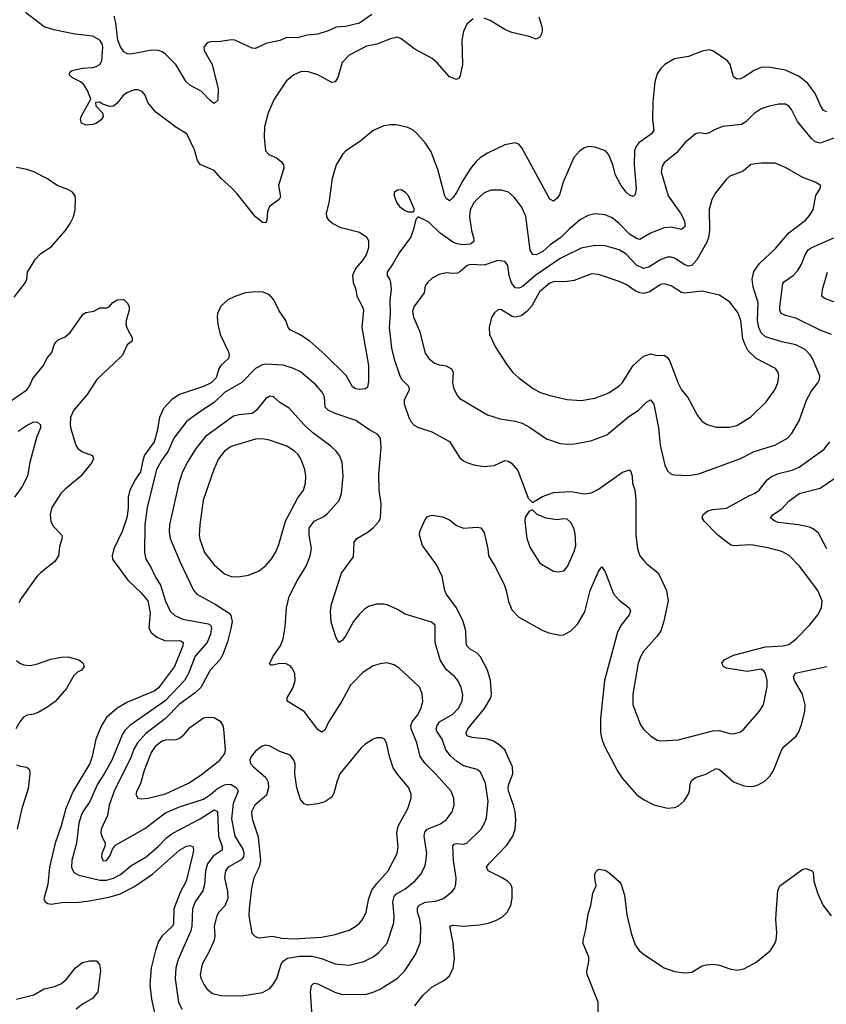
# Model space of a CAD drawing. Header units: inches. Extents: x 1682530 to 1839546, y 640742 to 791647.
# Tile 732 of 923: x 1822788 to 1827446, y 701078 to 706769. Entities that reach past the tile are written whole.
import ezdxf

# ---------------------------------------------------------------- set-up
doc = ezdxf.new("R2010")
doc.units = ezdxf.units.IN
doc.header["$MEASUREMENT"] = 0
doc.layers.add('B8720', color=7, linetype='Continuous')

msp = doc.modelspace()

# ---------------------------------------------------------------- linework, layer by layer
at = {"layer": 'B8720', "color": 5}
for points, elevation in [([(1825407.1, 706772.9), (1825370, 706742), (1825350, 706701.2), (1825341.6, 706650), (1825345.3, 706510), (1825330, 706439), (1825324, 706430), (1825310, 706423), (1825270, 706439.1), (1825199.1, 706519.1), (1825170, 706544.4), (1825070, 706599.2), (1824990, 706658.3), (1824970, 706666.9), (1824930, 706658.7), (1824850, 706628), (1824790, 706615.9), (1824690, 706563.9), (1824650, 706522), (1824625.3, 706434.7), (1824610, 706409.7), (1824590, 706405.3), (1824510, 706450.8), (1824450, 706469.8), (1824410, 706466.9), (1824370.2, 706449.8), (1824327.4, 706412.6), (1824257.4, 706310), (1824222, 706230), (1824201.7, 706150), (1824199.6, 706090), (1824207.9, 706010), (1824226.7, 705990), (1824270, 705970.2), (1824297.3, 705950), (1824310.9, 705930), (1824312.6, 705910), (1824282, 705810), (1824294.9, 705745.1), (1824286, 705730), (1824230.5, 705689.5), (1824219.3, 705660.7), (1824215.5, 705610), (1824210, 705595.3), (1824190, 705596.2), (1824150, 705628.5), (1824043, 705763), (1824010, 705799.3), (1823951, 705850), (1823910, 705896.9), (1823830, 705931.6), (1823814.7, 705954.7), (1823796.4, 706016.4), (1823753.6, 706110), (1823690, 706148.4), (1823574.9, 706234.9), (1823527.8, 706290), (1823512.5, 706332.5), (1823494.5, 706354.5), (1823470, 706362.6), (1823450, 706362.8), (1823410, 706348), (1823384.7, 706330), (1823350, 706285.4), (1823330, 706269.7), (1823307.9, 706267.9), (1823262.9, 706282.9), (1823250, 706291.5), (1823226, 706290), (1823228, 706270), (1823265.7, 706230), (1823268.9, 706210), (1823258.3, 706190), (1823232.2, 706170), (1823210, 706162.2), (1823170, 706159.8), (1823144.7, 706170), (1823138.7, 706190), (1823142.8, 706210), (1823198.7, 706310), (1823180, 706360), (1823156.1, 706396.1), (1823139.3, 706410), (1823091.9, 706431.9), (1823073.3, 706450), (1823080.5, 706470), (1823090, 706474.2), (1823150, 706488.6), (1823210, 706492.8), (1823230, 706497.4), (1823250.7, 706509.3), (1823262.4, 706530), (1823268, 706610), (1823264.2, 706630), (1823250, 706650.8), (1823210, 706672.8), (1823105.9, 706685.9), (1822984, 706710), (1822930, 706726.6), (1822820.5, 706810)], 580), ([(1824821.8, 706798.2), (1824750, 706748), (1824670, 706729.8), (1824614.9, 706725.1), (1824570, 706703.5), (1824510, 706685.7), (1824450, 706678.9), (1824390, 706663.7), (1824330, 706665), (1824290, 706649.1), (1824209.4, 706630.6), (1824150, 706601.3), (1824130, 706604), (1824030, 706650.7), (1824010, 706652.2), (1823950, 706641.8), (1823890, 706640.4), (1823870, 706634.3), (1823852, 706610), (1823852.9, 706590), (1823899.6, 706510), (1823933.1, 706370), (1823932.7, 706310), (1823930, 706302), (1823910, 706285.2), (1823890, 706299), (1823836.4, 706356.4), (1823769.5, 706390), (1823749.6, 706410), (1823688.6, 706510), (1823630, 706569.7), (1823610, 706582.6), (1823590, 706591), (1823550, 706593.1), (1823429.7, 706569.7), (1823410, 706571.8), (1823390, 706583.7), (1823370, 706612.7), (1823355.1, 706650), (1823343, 706750), (1823333.6, 706790)], 560), ([(1825785.7, 706785.7), (1825804.2, 706730), (1825805.3, 706710), (1825802.4, 706690), (1825792.2, 706667.8), (1825770, 706657), (1825731.1, 706671.1), (1825630, 706694), (1825590, 706711.8), (1825504.6, 706764.6), (1825470, 706778.3)], 580), ([(1827450, 706236.5), (1827430, 706244.7), (1827412.4, 706272.4), (1827382.3, 706342.3), (1827340.4, 706400.4), (1827290, 706441.1), (1827210, 706477.4), (1827110, 706494.5), (1827070, 706492.4), (1827030, 706474.5), (1826970, 706436.4), (1826950, 706426.9), (1826930, 706424.2), (1826910, 706439.3), (1826891.1, 706510), (1826875.1, 706530), (1826790, 706589.3), (1826770, 706594.5), (1826730, 706587), (1826650, 706555.8), (1826570, 706542), (1826513, 706510), (1826490, 706487), (1826470, 706455.1), (1826456.1, 706410), (1826445.3, 706294.7), (1826442, 706190), (1826450.2, 706130), (1826437.6, 706110), (1826363.2, 706056.8), (1826346.2, 706033.8), (1826338.2, 706010), (1826336.8, 705930), (1826348.1, 705791.9), (1826342.4, 705757.6), (1826330, 705746), (1826310, 705754), (1826290, 705772), (1826260.6, 705810), (1826229.4, 705869.4), (1826214, 705930), (1826190, 705987.6), (1826170.9, 706010), (1826110, 706031.6), (1826070, 706035), (1826050, 706028.5), (1826022, 706010), (1825987.7, 705972.3), (1825926.4, 705830), (1825904.4, 705755.6), (1825890, 705735.1), (1825870, 705719.7), (1825850, 705731.3), (1825688.4, 706028.4), (1825670, 706049.4), (1825650, 706056.2), (1825590, 706045.1), (1825490, 705998.2), (1825446.3, 705970), (1825424, 705950), (1825391.3, 705908.7), (1825344.7, 705835.3), (1825310, 705769.7), (1825290, 705739.1), (1825270, 705722), (1825250, 705735.1), (1825243.2, 705750), (1825203.3, 705903.3), (1825164.2, 706004.2), (1825130, 706056.3), (1825083.6, 706110), (1825059.6, 706130), (1825030, 706146.2), (1824961.4, 706161.4), (1824930, 706161.8), (1824890, 706155), (1824830, 706128.6), (1824750, 706062.7), (1824670.4, 706010), (1824652.4, 705990), (1824615.8, 705930), (1824591.6, 705850), (1824572.3, 705710), (1824556.9, 705650), (1824560.2, 705630), (1824570, 705614), (1824595.8, 705590), (1824636.3, 705570), (1824750, 705541.6), (1824792.2, 705512.2), (1824803.1, 705490), (1824801.8, 705450), (1824788.2, 705410), (1824765.2, 705374.8), (1824726.5, 705330), (1824709.1, 705290), (1824713.4, 705250), (1824728.3, 705210), (1824735.5, 705170), (1824768.1, 705110), (1824774, 705090), (1824764.3, 704990), (1824801.8, 704770), (1824802, 704678), (1824795.5, 704644.5), (1824784.8, 704635.2), (1824750, 704630.9), (1824730, 704635.6), (1824710, 704646.9), (1824672.4, 704712.4), (1824550, 704833.8), (1824462.6, 704910), (1824407.8, 704947.8), (1824350, 704976.4), (1824338.7, 704990), (1824325.7, 705030), (1824287, 705087), (1824255.3, 705150), (1824230, 705179.1), (1824193.5, 705193.5), (1824150, 705196.8), (1824091.3, 705190), (1824030, 705169.5), (1823990.4, 705149.6), (1823950, 705113.2), (1823930.9, 705070.9), (1823928.3, 705051.7), (1823932.4, 705010), (1823946.5, 704950), (1823994.3, 704850), (1823997.4, 704830), (1823992.9, 704810), (1823949.3, 704770), (1823937.8, 704750), (1823921.5, 704698.5), (1823893.5, 704670), (1823850, 704648.7), (1823710, 704602.5), (1823666.3, 704573.7), (1823618.6, 704521.4), (1823594.5, 704470), (1823582, 704390), (1823565.1, 704330), (1823508.9, 704251.1), (1823498.3, 704221.7), (1823485.1, 704154.9), (1823454.1, 704110), (1823423, 704050), (1823414.6, 704010), (1823414.3, 703945.7), (1823407.1, 703890), (1823379, 703810), (1823331.3, 703710), (1823322.3, 703670), (1823324.2, 703650), (1823412.7, 703530), (1823490, 703455.9), (1823528.4, 703410), (1823541.6, 703341.6), (1823533.1, 703253.1), (1823546.8, 703226.8), (1823580.3, 703200.3), (1823630, 703179.3), (1823710, 703181.8), (1823718.6, 703178.6), (1823731.2, 703170), (1823730.1, 703150), (1823682.5, 703030), (1823590, 702906.6), (1823568, 702890), (1823410, 702823.6), (1823350.1, 702789.9), (1823290, 702735), (1823260.2, 702690), (1823228.1, 702610), (1823206.9, 702510), (1823193.4, 702470), (1823096.4, 702310), (1823053.5, 702210), (1823027.5, 702110), (1822992.5, 702010), (1822960.4, 701870), (1822949.5, 701770), (1822928, 701688), (1822934.9, 701670), (1822950, 701660.7), (1822970, 701656.8), (1823030, 701667.2), (1823128.5, 701668.5), (1823190, 701675.5), (1823302.7, 701697.3), (1823364.4, 701715.6), (1823450, 701758.6), (1823555.4, 701830), (1823710.9, 701970), (1823752, 701992), (1823770, 701995.6), (1823787.7, 701990), (1823791.1, 701971.1), (1823788.1, 701948.1), (1823749.5, 701790), (1823715, 701725), (1823677.7, 701630), (1823676.7, 701543.3), (1823670.5, 701529.5), (1823610, 701473.8), (1823590, 701440.4), (1823571.3, 701390), (1823547.4, 701290), (1823540.3, 701190), (1823548.7, 701108.7), (1823566.3, 701030)], 620), ([(1827490, 706084.5), (1827410, 706055), (1827382.5, 706062.5), (1827361.3, 706081.3), (1827280.7, 706180.7), (1827244.7, 706250), (1827230, 706269.7), (1827210, 706281), (1827170, 706280.4), (1827110, 706267.1), (1827070, 706252.6), (1827030, 706226.3), (1826982.3, 706177.7), (1826956.4, 706163.6), (1826849.3, 706150.7), (1826805.3, 706134.7), (1826770, 706114), (1826750, 706109.6), (1826710, 706115.1), (1826690, 706109.3), (1826630, 706057), (1826580.6, 705999.4), (1826510, 705941.6), (1826498, 705922), (1826492.9, 705890), (1826532.8, 705750), (1826605.1, 705650), (1826624.4, 705610), (1826630.1, 705590), (1826629, 705571), (1826610, 705556.4), (1826550, 705568.9), (1826510, 705566.2), (1826430, 705535.9), (1826370, 705497.7), (1826350, 705503.5), (1826309.8, 705530), (1826250, 705590.8), (1826210, 705623.5), (1826170, 705640.3), (1826110, 705647.4), (1826070, 705637.2), (1826026.4, 705613.6), (1825961.1, 705558.9), (1825913.8, 705510), (1825851.8, 705468.2), (1825810, 705429.9), (1825770, 705409), (1825750.9, 705410.9), (1825736.8, 705436.8), (1825710, 705633.2), (1825686.8, 705686.8), (1825643, 705743), (1825610, 705771.2), (1825570, 705784.4), (1825510, 705783.5), (1825470, 705767.2), (1825430, 705732.1), (1825410, 705709.8), (1825388.9, 705670), (1825384.7, 705630), (1825397.8, 705550), (1825409.4, 705510), (1825410.2, 705490), (1825400.9, 705479.1), (1825388.8, 705471.2), (1825347.9, 705467.9), (1825312.5, 705472.5), (1825290, 705482.5), (1825215.3, 705535.3), (1825150, 705598), (1825090, 705628.7), (1825079.6, 705620.4), (1825074, 705606), (1825060.3, 705550), (1825044.9, 705510), (1824978.7, 705421.3), (1824943, 705357), (1824910.6, 705310), (1824910.6, 705290), (1824925.4, 705265.4), (1824929.2, 705249.2), (1824933.4, 705210), (1824925, 705150), (1824928.1, 705068.1), (1824921, 704990), (1824935.4, 704870), (1824950, 704807.7), (1824982.8, 704710), (1824994, 704690), (1825034, 704650), (1825038, 704630), (1825009.1, 704570), (1825009.1, 704549.1), (1825034.9, 704470), (1825047, 704447), (1825065.5, 704425.5), (1825091.8, 704411.8), (1825167.3, 704387.3), (1825270, 704330.4), (1825330, 704236.3), (1825350, 704219.3), (1825370.3, 704210.3), (1825410, 704197), (1825470, 704187.2), (1825528.3, 704191.7), (1825590, 704221.7), (1825610, 704217.4), (1825630, 704204.6), (1825663.8, 704163.8), (1825724.4, 704004.4), (1825750, 703978), (1825807.2, 704012.8), (1825870, 704036.9), (1825970, 704041.7), (1826050, 704028.5), (1826090, 704033.4), (1826130, 704054.6), (1826270, 704154), (1826310, 704167.3), (1826316.9, 704156.9), (1826324.9, 704130), (1826327.6, 704090), (1826339.6, 704050), (1826346.8, 703993.2), (1826346, 703790), (1826354.9, 703710), (1826370, 703670.5), (1826390, 703644.4), (1826410, 703623.1), (1826470, 703576.4), (1826481, 703561), (1826522.8, 703470), (1826532.3, 703410), (1826507.1, 703292.9), (1826490, 703237), (1826470, 703206.3), (1826390, 703117.6), (1826372.6, 703087.4), (1826359.3, 703050), (1826328.2, 702870), (1826329.2, 702810), (1826373.4, 702693.4), (1826390, 702668), (1826430, 702630.4), (1826470, 702604.9), (1826490, 702600.5), (1826590, 702607), (1826790, 702658.3), (1826830, 702660.3), (1826890, 702643.2), (1826910, 702642.2), (1826950, 702653.4), (1826970.6, 702669.4), (1827058.4, 702770), (1827083.6, 702810), (1827105.5, 702914.5), (1827105.3, 702950), (1827095.6, 702990), (1827086.3, 703006.3), (1827070, 703015.3), (1826990, 703001.1), (1826870, 703020.7), (1826853.2, 703030), (1826843.7, 703050), (1826857, 703070), (1826910, 703095.4), (1827095.1, 703144.9), (1827198, 703150), (1827230, 703158.3), (1827271.6, 703190), (1827349.5, 703270), (1827398, 703330), (1827419.3, 703370), (1827422.7, 703410), (1827398, 703470), (1827290.7, 703610.7), (1827231.5, 703671.5), (1827190, 703695), (1827110, 703716.5), (1827010, 703733.8), (1826910, 703728.9), (1826893.8, 703733.8), (1826820.4, 703790), (1826740.5, 703870), (1826729.7, 703890), (1826735.8, 703910), (1826762, 703930), (1826790, 703937.5), (1826870, 703945.4), (1827002, 704018), (1827031.5, 704030), (1827059.1, 704050), (1827104.2, 704110), (1827130, 704129.2), (1827170, 704146), (1827250, 704165.4), (1827290, 704182.7), (1827433.6, 704286.4), (1827467.2, 704330)], 640), ([(1822755.5, 705164.5), (1822820.8, 705250), (1822828.9, 705270), (1822833.2, 705310), (1822877.2, 705382.8), (1822910, 705417.6), (1822970, 705455.8), (1823052.6, 705550), (1823079.7, 705590), (1823098.3, 705630), (1823108.3, 705670), (1823109.7, 705729.7), (1823107.6, 705750), (1823092.1, 705772.1), (1823066.6, 705786.6), (1823005.1, 705810), (1822948.9, 705848.9), (1822868.6, 705888.6), (1822830, 705902.9), (1822770, 705915.3)], 620), ([(1827476.9, 704950), (1827410, 704974.6), (1827270, 705042.9), (1827210, 705058.4), (1827185.8, 705070), (1827178.7, 705090), (1827178.1, 705110), (1827195.8, 705244.2), (1827203.9, 705256.1), (1827254.7, 705290), (1827281.3, 705318.7), (1827303.4, 705356.6), (1827323.2, 705410), (1827341.8, 705438.2), (1827358.9, 705450), (1827490, 705508.3)], 640), ([(1827510, 705131), (1827436.5, 705156.5), (1827419.7, 705170), (1827423.5, 705210), (1827453.5, 705310)], 620), ([(1822723.4, 704556.6), (1822829.7, 704630), (1822845.3, 704650), (1822864.2, 704695.8), (1822925.6, 704770), (1822945.3, 704810), (1822974.2, 704845.8), (1822987.1, 704890), (1822995.7, 704904.3), (1823010, 704918.3), (1823050, 704936), (1823079.1, 704960.9), (1823153.4, 705066.6), (1823170, 705076.1), (1823215, 705085), (1823250, 705103.8), (1823290, 705104.4), (1823304, 705110), (1823324.9, 705135.1), (1823350, 705150.4), (1823390, 705150.7), (1823410.7, 705130), (1823419.3, 705110), (1823419.5, 705090), (1823402, 705030), (1823400.7, 705010), (1823407, 704987), (1823438, 704930), (1823437.3, 704910), (1823408, 704890), (1823381.1, 704830), (1823370, 704818), (1823233.8, 704690), (1823178.2, 704601.8), (1823099.4, 704510), (1823082.1, 704470), (1823079.8, 704430), (1823083.5, 704403.5), (1823111.5, 704310), (1823124.2, 704290), (1823150, 704270.3), (1823207.7, 704250), (1823214, 704230), (1823204, 704210), (1823140.2, 704130), (1823050, 704056.4), (1823024.4, 704030), (1822972.9, 703950), (1822963.1, 703910), (1822967, 703870), (1822981.2, 703841.2), (1823030.2, 703790.2), (1823033.7, 703773.7), (1823018.5, 703721.5), (1823012.1, 703670), (1822990, 703636.5), (1822907.9, 703572.1), (1822886.5, 703550), (1822795.9, 703424.1), (1822782.3, 703397.7)], 580), ([(1824477.3, 701010), (1824467.3, 701150), (1824473.3, 701186.7), (1824482.8, 701197.2), (1824490, 701201.1), (1824510, 701195.8), (1824608.4, 701148.4), (1824650, 701135.4), (1824790, 701137.1), (1824830, 701147.6), (1824870, 701166.4), (1824970, 701230.2), (1825011.1, 701270), (1825074.6, 701365.4), (1825102.8, 701437.2), (1825105.3, 701530), (1825098.6, 701570), (1825085.4, 701610), (1825084.8, 701635.2), (1825093.6, 701650), (1825130, 701668.9), (1825190, 701674.8), (1825234.7, 701690), (1825286, 701730), (1825300.5, 701750), (1825307.2, 701772.8), (1825308.7, 701810), (1825292.5, 701910), (1825290, 701993.4), (1825296.8, 702003.2), (1825310, 702008.1), (1825350, 702003), (1825370, 702009.3), (1825452.1, 702090), (1825475, 702130), (1825483.2, 702156.8), (1825494, 702250), (1825477, 702357), (1825450, 702419.6), (1825430, 702435.4), (1825350, 702457.1), (1825310, 702483.7), (1825275.1, 702515.1), (1825249.1, 702550), (1825226.8, 702610), (1825196.8, 702656.8), (1825193, 702670), (1825198.5, 702690), (1825212.8, 702710), (1825290, 702756.1), (1825322.6, 702790), (1825342.8, 702830), (1825346.5, 702866.5), (1825337.6, 702910), (1825317.6, 702950), (1825301, 702970), (1825250, 703014), (1825215.4, 703070), (1825188.2, 703170), (1825186.9, 703270), (1825165.9, 703285.9), (1825013.9, 703333.9), (1824970, 703359.6), (1824910, 703386.3), (1824890, 703391.1), (1824849.1, 703390.9), (1824802.7, 703377.3), (1824778.2, 703361.8), (1824747.9, 703332.1), (1824714.7, 703290), (1824670, 703206), (1824650, 703180.7), (1824630, 703169.4), (1824616.1, 703196.1), (1824587.5, 703287.5), (1824583.1, 703350), (1824588.4, 703390), (1824647.1, 703570), (1824715.1, 703664.9), (1824719.6, 703750), (1824734.5, 703770), (1824795, 703805), (1824828.8, 703831.2), (1824864.7, 703870), (1824872.4, 703890), (1824875.1, 703970), (1824863.1, 704050), (1824861.8, 704141.8), (1824875.2, 704295.2), (1824871.1, 704351.1), (1824854.3, 704374.3), (1824810, 704397.4), (1824730, 704452.1), (1824610, 704492.4), (1824570, 704512), (1824552.9, 704530), (1824548.1, 704590), (1824535.5, 704615.5), (1824498.1, 704658.1), (1824410, 704734.2), (1824370, 704753.5), (1824310, 704772.4), (1824210, 704777.4), (1824190, 704774), (1824150, 704753.7), (1824070, 704672.1), (1823970, 704613.7), (1823910, 704555.6), (1823833.1, 704506.9), (1823752.1, 704447.9), (1823677.6, 704350), (1823645.6, 704274.4), (1823610, 704227.1), (1823578.6, 704170), (1823524.2, 703950), (1823511.4, 703850), (1823509.4, 703690), (1823516.5, 703650), (1823544.6, 703604.6), (1823570.2, 703550), (1823601.6, 703501.6), (1823630, 703408), (1823656.5, 703350), (1823684.6, 703324.6), (1823730, 703303.5), (1823876.5, 703276.5), (1823888.9, 703268.9), (1823894.8, 703254.8), (1823890, 703217), (1823870.7, 703170), (1823800.6, 703090), (1823763.6, 702990), (1823740.4, 702950), (1823627.4, 702832.6), (1823423.2, 702690), (1823396.8, 702663.2), (1823381.1, 702638.9), (1823319.3, 702490), (1823276.4, 702410), (1823237, 702350), (1823192.1, 702250), (1823151.7, 702190), (1823143, 702170), (1823130, 702126), (1823116.1, 702010), (1823089.4, 701910), (1823086.7, 701870), (1823101, 701841), (1823130, 701824.3), (1823250, 701796.4), (1823290, 701795.8), (1823330, 701806.5), (1823370, 701829), (1823430, 701878.1), (1823517.8, 701930), (1823588.2, 701990), (1823638.1, 702041.9), (1823672.6, 702067.4), (1823830, 702151.1), (1823910, 702202.7), (1823930, 702192), (1823935.5, 702050), (1823957, 701990), (1823956.6, 701970), (1823906, 701934), (1823873.1, 701890), (1823860.9, 701850), (1823854.7, 701770), (1823846, 701734), (1823801.5, 701670), (1823785.5, 701630), (1823782.1, 701530), (1823776.7, 701503.3), (1823703.1, 701336.9), (1823689.3, 701289.3), (1823686.2, 701226.2), (1823704.7, 701090), (1823724.4, 701050)], 640), ([(1822779.5, 704390), (1822830, 704424.9), (1822870, 704444), (1822890, 704442.8), (1822907.3, 704427.3), (1822908, 704410), (1822885.2, 704354.8), (1822846.7, 704210), (1822833, 704130), (1822802.6, 704070), (1822758.3, 704010)], 560), ([(1827449.8, 703710), (1827400.8, 703800.8), (1827370, 703826.2), (1827350, 703835.2), (1827285.2, 703850), (1827170, 703863.5), (1827149.4, 703870), (1827124.5, 703890), (1827139.6, 703910), (1827190, 703942.4), (1827230, 703985.5), (1827289.3, 704030.7), (1827410, 704062), (1827490, 704115.1)], 620), ([(1825070, 701069), (1825116.4, 701130), (1825150, 701162.8), (1825170, 701178.6), (1825241.4, 701218.6), (1825270, 701242), (1825292.1, 701287.9), (1825299.2, 701340.8), (1825291.5, 701431.5), (1825272.7, 701530), (1825290, 701536.5), (1825350, 701529.3), (1825442.6, 701537.4), (1825493.4, 701546.6), (1825537.3, 701562.7), (1825575.8, 701584.2), (1825604, 701610), (1825623.5, 701650), (1825632, 701690), (1825632.7, 701750), (1825624.5, 701770), (1825605.3, 701790), (1825574.2, 701810), (1825493.3, 701850), (1825483.1, 701870), (1825496.3, 701890), (1825602, 701998), (1825636.1, 702050), (1825649.8, 702090), (1825654, 702146), (1825648.4, 702190), (1825639.6, 702230), (1825611.7, 702310), (1825609.3, 702330), (1825612.6, 702350), (1825636.3, 702410), (1825634.1, 702450), (1825590, 702548.2), (1825550, 702584.5), (1825520.5, 702600.5), (1825490, 702609.8), (1825401.2, 702621.2), (1825369.7, 702630), (1825365.7, 702650), (1825376.8, 702670), (1825472.2, 702787.8), (1825508.1, 702850), (1825512.8, 702870), (1825506.4, 702950), (1825489.9, 703010), (1825450, 703086.9), (1825430, 703107.2), (1825390, 703131), (1825371, 703150), (1825365.5, 703170), (1825364.1, 703235.9), (1825348.3, 703290), (1825310, 703369.8), (1825251.3, 703450), (1825243, 703470), (1825228.4, 703550), (1825196.9, 703616.9), (1825113.6, 703730), (1825097.2, 703790), (1825098, 703810), (1825130, 703881), (1825143, 703897), (1825170, 703905.5), (1825230, 703895.5), (1825270, 703878.4), (1825310, 703846), (1825350, 703830.3), (1825430, 703836.3), (1825451.8, 703831.8), (1825470, 703804.7), (1825491, 703711), (1825494.7, 703670), (1825531.3, 703610), (1825585, 703505), (1825597.8, 703470), (1825610, 703406), (1825630, 703359), (1825670, 703315.8), (1825810, 703238.3), (1825844.3, 703224.3), (1825907.9, 703212.1), (1825930, 703213.4), (1825970, 703236), (1826010, 703274.6), (1826052.5, 703347.5), (1826082.9, 703470), (1826130, 703579.1), (1826150, 703606.8), (1826170, 703577.3), (1826216.5, 703450), (1826250, 703413.7), (1826308.2, 703370), (1826314.6, 703350), (1826307.4, 703330), (1826260.8, 703270), (1826240.7, 703230), (1826164.8, 702950), (1826142.7, 702730), (1826143, 702650), (1826149.2, 702610.8), (1826165, 702570), (1826242.9, 702422.9), (1826270, 702383.7), (1826350, 702290.3), (1826390, 702262), (1826450, 702230.4), (1826530, 702212.2), (1826570, 702214.9), (1826590, 702223.8), (1826626, 702254), (1826648.7, 702291.3), (1826655.6, 702310), (1826659.3, 702350), (1826668.1, 702371.9), (1826690, 702389.2), (1826750, 702408.1), (1826810, 702440.3), (1826830, 702436), (1826910, 702364.9), (1826970, 702341.5), (1827003.3, 702336.7), (1827030, 702338.7), (1827053.6, 702346.4), (1827091.9, 702368.1), (1827121.1, 702398.9), (1827141.1, 702430), (1827189.3, 702550.7), (1827207.6, 702572.4), (1827272.1, 702627.9), (1827287.5, 702652.5), (1827303.7, 702696.3), (1827321.8, 702770), (1827323.2, 702810), (1827309.1, 702870), (1827263.2, 702950), (1827256.8, 702970), (1827267.1, 702992.9), (1827450, 703031.6)], 620), ([(1822770, 703065.2), (1822789, 703049), (1822810, 703040.4), (1822850, 703037.3), (1822890, 703045.3), (1822966.8, 703073.2), (1823030, 703084.8), (1823066, 703086), (1823129, 703069), (1823154, 703050), (1823159.3, 703030), (1823144, 703010), (1823121.7, 702998.3), (1823100.5, 702979.5), (1823057.2, 702902.8), (1822991.7, 702828.3), (1822950, 702797.5), (1822894.4, 702765.6), (1822870, 702756), (1822830, 702748.9), (1822810, 702738.4), (1822788.3, 702711.7), (1822765.8, 702670)], 580), ([(1822770, 702462.3), (1822790, 702454.3), (1822828.8, 702448.8), (1822840, 702440), (1822846.1, 702426.1), (1822846, 702410), (1822837, 702323), (1822799.7, 702210), (1822773.4, 702090)], 580), ([(1826128.6, 701010), (1826128.2, 701090), (1826065.1, 701250), (1826062.9, 701270), (1826075.1, 701324.9), (1826074.5, 701350), (1826041.3, 701430), (1826041.7, 701450), (1826057.8, 701510), (1826070, 701602), (1826086, 701650), (1826098.6, 701721.4), (1826116.5, 701763.5), (1826109.4, 701810), (1826109.4, 701830), (1826115.5, 701844.5), (1826130, 701858.8), (1826170, 701852.7), (1826190, 701840.5), (1826250, 701788.2), (1826260.9, 701770), (1826281.5, 701710), (1826295.1, 701595.1), (1826319.8, 701490), (1826342.6, 701422.6), (1826365.2, 701390), (1826390, 701368.4), (1826510, 701289.1), (1826570, 701267.8), (1826630, 701259.5), (1826670, 701264.4), (1826730, 701300.4), (1826753.1, 701306.9), (1826790, 701310.3), (1826830, 701304.2), (1826890, 701283.1), (1826930, 701276.4), (1826970, 701283.1), (1827039.6, 701320.4), (1827123.1, 701390), (1827148.6, 701430), (1827156.1, 701450), (1827160.8, 701490), (1827155, 701570), (1827158.5, 701630), (1827166.6, 701733.4), (1827177, 701763), (1827310, 701858.8), (1827330, 701862.8), (1827362, 701850), (1827370, 701842), (1827374, 701790), (1827396.5, 701716.5), (1827427.7, 701650), (1827474.9, 701590)], 580), ([(1822770, 701108.9), (1822870, 701134), (1822930, 701168.1), (1822990, 701182), (1823030, 701199.3), (1823057.2, 701222.8), (1823110, 701289.1), (1823150, 701319.1), (1823190.3, 701330.3), (1823230.8, 701330), (1823248.6, 701308.6), (1823254, 701274), (1823238.7, 701150), (1823207.6, 701112.4), (1823150, 701079.8), (1823113, 701050)], 580)]:
    msp.add_lwpolyline(points, dxfattribs=dict(at, elevation=elevation))
for points, elevation in [([(1827070, 705938.9), (1827010, 705930.9), (1826966.1, 705893.9), (1826890, 705864.7), (1826870, 705847.3), (1826808, 705770), (1826784.4, 705730), (1826769, 705671), (1826772.1, 705552.1), (1826766.3, 705510), (1826756.2, 705483.8), (1826698.9, 705381.1), (1826670, 705348), (1826650, 705343.4), (1826630, 705351.6), (1826570, 705389.9), (1826550, 705396), (1826530, 705395.4), (1826490, 705382.6), (1826422.2, 705337.8), (1826390, 705329.9), (1826350, 705350.5), (1826290, 705412.8), (1826250, 705439), (1826170, 705461.4), (1826110, 705464.1), (1826030, 705448.7), (1825910, 705389.3), (1825768, 705292), (1825690, 705224.8), (1825670, 705216.2), (1825650, 705218.7), (1825628.5, 705248.5), (1825614.9, 705290), (1825607.8, 705347.8), (1825600, 705360), (1825590, 705371.1), (1825550, 705377.4), (1825470, 705350.7), (1825386.8, 705353.2), (1825370, 705347), (1825330, 705310.7), (1825315.5, 705304.5), (1825290, 705301), (1825250, 705305.1), (1825210, 705296.9), (1825170, 705274.7), (1825142.4, 705250), (1825130.3, 705230), (1825123.6, 705190), (1825064.1, 705110), (1825057.3, 705082.7), (1825061.7, 705050), (1825097.5, 704970), (1825130, 704841.6), (1825150.4, 704810), (1825184.1, 704784.1), (1825210, 704773.8), (1825250, 704767.9), (1825281.3, 704750), (1825290.3, 704730), (1825287, 704670), (1825294.7, 704634.7), (1825315.4, 704595.4), (1825330, 704580.4), (1825490, 704485.3), (1825562, 704462), (1825650, 704448.4), (1825690, 704437.4), (1825733, 704413), (1825830, 704346.4), (1825910, 704319.5), (1825950, 704314.9), (1825990, 704316.9), (1826085.4, 704334.6), (1826179.5, 704370), (1826305.5, 704474.5), (1826359.7, 704510), (1826410, 704560.9), (1826430, 704572.4), (1826450, 704546.8), (1826477.6, 704410), (1826487.3, 704310), (1826514.3, 704194.3), (1826530, 704160.7), (1826550, 704142.4), (1826570, 704137.6), (1826650, 704134.9), (1826710, 704144.6), (1826950, 704233.6), (1827030, 704273.2), (1827149.8, 704310.2), (1827222, 704350), (1827244.8, 704375.2), (1827288.7, 704450), (1827331.4, 704570), (1827359.7, 704620.3), (1827397.7, 704670), (1827406.6, 704690), (1827408.2, 704710), (1827367, 704810), (1827352.7, 704832.7), (1827323.4, 704863.4), (1827270, 704889.1), (1827190, 704906.6), (1827095.9, 704935.9), (1827070, 704959.1), (1827057, 704990), (1827049.3, 705030), (1827053.5, 705133.5), (1827023.1, 705223.1), (1827018.3, 705270), (1827026.9, 705313.1), (1827059.7, 705360.3), (1827153.4, 705446.6), (1827230, 705537.6), (1827326, 705610), (1827350, 705636.4), (1827369.7, 705670), (1827386.7, 705753.3), (1827409, 705790), (1827414, 705810), (1827410, 705813.2), (1827382, 705830), (1827310, 705856.2), (1827210, 705913.6), (1827150, 705938.7)], 660), ([(1824990, 705785.2), (1824970, 705784), (1824951.3, 705770), (1824951, 705750), (1824966.8, 705710), (1824980.7, 705690), (1825010, 705667.7), (1825030, 705658.8), (1825050, 705658), (1825062, 705658), (1825067.3, 705672.7), (1825032.3, 705750), (1825016, 705770)], 640), ([(1826090, 705299.1), (1825990, 705262.2), (1825950, 705255.3), (1825870, 705253.3), (1825850, 705246.2), (1825790, 705196.3), (1825745.7, 705114.3), (1825717.5, 705082.5), (1825683.6, 705056.4), (1825650, 705049.8), (1825632.9, 705052.9), (1825566.9, 705093.1), (1825550, 705091.6), (1825530, 705075.1), (1825513, 705047), (1825498.7, 704990), (1825502, 704950), (1825536, 704876), (1825598.6, 704778.6), (1825636.4, 704730), (1825670, 704699.5), (1825754.5, 704634.5), (1825795.1, 704615.1), (1825850, 704596.5), (1825950, 704573.2), (1826030, 704568.3), (1826110, 704581.3), (1826190, 704612.6), (1826250, 704653.1), (1826270, 704672.2), (1826330.8, 704770), (1826390, 704823.2), (1826430, 704838.5), (1826470, 704828.3), (1826510, 704829.1), (1826530, 704816), (1826539.8, 704799.8), (1826590, 704668), (1826610, 704630.4), (1826645.9, 704585.9), (1826701.6, 704481.6), (1826728, 704448), (1826758.8, 704430), (1826810, 704413.4), (1826890, 704412.9), (1826930, 704423.6), (1827010, 704473.4), (1827099.7, 704560.3), (1827148.9, 704630), (1827166, 704670), (1827172.9, 704710), (1827168.3, 704730), (1827152.1, 704752.1), (1827041.7, 704810), (1826995.9, 704855.9), (1826977, 704890), (1826965, 704925), (1826952.1, 705030), (1826935.9, 705075.9), (1826890, 705135.4), (1826830, 705177.1), (1826730, 705200.3), (1826627.8, 705187.8), (1826610, 705192.3), (1826550, 705229.8), (1826510, 705243.1), (1826490, 705238.7), (1826424.9, 705195.1), (1826390, 705187.2), (1826370, 705189.9), (1826342.2, 705202.2), (1826290, 705238), (1826250, 705256.5), (1826130, 705296.4)], 680), ([(1824233, 704593), (1824210, 704578.6), (1824154.3, 704510), (1824130, 704492.6), (1824054.9, 704485.1), (1824023.3, 704476.7), (1823860.4, 704359.6), (1823807.5, 704292.5), (1823755.5, 704210), (1823725.6, 704150), (1823706.4, 704090), (1823653.2, 703850), (1823651.2, 703810), (1823656.1, 703770), (1823713.8, 703633.8), (1823791.5, 703471.5), (1823810, 703448.9), (1823916.5, 703390), (1823998.2, 703338.2), (1824006.2, 703326.2), (1824013.9, 703290), (1824007.8, 703250), (1823987.1, 703172.9), (1823960.6, 703099.4), (1823942.8, 703070), (1823888, 703010), (1823833.8, 702910), (1823801.5, 702878.5), (1823710, 702812.5), (1823629.7, 702730.3), (1823516.7, 702643.3), (1823467.4, 702590), (1823447.3, 702552.7), (1823431.7, 702508.3), (1823332.5, 702310), (1823303.6, 702230), (1823295.1, 702170), (1823259.2, 702090), (1823256.8, 702070), (1823261.8, 702050), (1823282.3, 702010), (1823278.9, 701990), (1823262, 701950), (1823260.6, 701930), (1823270, 701907.8), (1823290, 701908.6), (1823310, 701938.4), (1823324.5, 701975.5), (1823341.3, 701998.7), (1823510, 702095), (1823630, 702184.8), (1823710, 702218.8), (1823850, 702263.4), (1823889.9, 702290), (1823930, 702326.1), (1823970, 702346.7), (1823990, 702351.3), (1824010, 702348.8), (1824040.2, 702330), (1824049.3, 702310), (1824021.3, 702238.7), (1824010.5, 702150), (1824030.7, 702050), (1824075.5, 701975.5), (1824082.5, 701950), (1824081.2, 701930), (1824067.4, 701912.6), (1823991, 701870), (1823976.8, 701850), (1823970.7, 701810), (1823988.2, 701730), (1823990.6, 701689.4), (1823972.7, 701647.3), (1823937.4, 701610), (1823925.5, 701590), (1823911.5, 701530), (1823914.3, 701474.3), (1823910.2, 701450), (1823879.8, 701380.2), (1823840.7, 701310), (1823830.2, 701250), (1823833.7, 701230), (1823853, 701190), (1823868.5, 701168.5), (1823901.4, 701141.4), (1823949.9, 701130.1), (1824070, 701126.4), (1824190, 701146.7), (1824231.8, 701170), (1824249.8, 701190.2), (1824272.3, 701227.7), (1824297.1, 701310), (1824310.9, 701330), (1824334.5, 701345.5), (1824403.5, 701356.5), (1824476.5, 701356.5), (1824530, 701343.7), (1824610, 701312.1), (1824690, 701303.8), (1824774.6, 701325.4), (1824830, 701352.2), (1824862.2, 701377.8), (1824910, 701431.7), (1824949.1, 701550), (1824951.4, 701590), (1824942.9, 701670), (1824950, 701701.5), (1824963.7, 701716.3), (1825014.7, 701745.3), (1825069.9, 701790.1), (1825103.8, 701830), (1825125.5, 701870), (1825132.3, 701890), (1825139.4, 701950), (1825124.2, 702050), (1825127.3, 702072.7), (1825140.4, 702090), (1825218, 702122), (1825250, 702144.6), (1825285.1, 702190), (1825296.5, 702230), (1825294.4, 702270), (1825279.3, 702310), (1825190, 702409.8), (1825128.9, 702470), (1825100.6, 702510), (1825081.6, 702590), (1825047.8, 702670), (1825046.2, 702690), (1825055.3, 702710), (1825086, 702750), (1825106, 702790), (1825116.9, 702830), (1825113, 702870), (1825098, 702910), (1825090, 702919.6), (1824980.1, 703020.1), (1824950, 703040.7), (1824908.3, 703051.7), (1824870, 703047), (1824830, 703034), (1824770, 702996.3), (1824697.5, 702922.5), (1824647.8, 702830), (1824571.9, 702708.1), (1824550, 702662), (1824530, 702651.8), (1824510, 702666.6), (1824429.8, 702769.8), (1824332.3, 702830), (1824331.6, 702850), (1824366.8, 702910), (1824378.6, 702950), (1824376.8, 702990), (1824361.4, 703021.4), (1824350, 703033.7), (1824326, 703046), (1824290, 703047.6), (1824250, 703038), (1824238, 703038), (1824230, 703046), (1824251.6, 703090), (1824293.6, 703150), (1824309.7, 703190.3), (1824320.8, 703259.2), (1824329, 703370), (1824344.2, 703435.8), (1824391.3, 703528.7), (1824442.4, 703610), (1824465.8, 703670), (1824473.5, 703713.5), (1824459.5, 703790), (1824460.2, 703830), (1824489.3, 703870.7), (1824543.4, 703896.6), (1824566, 703914), (1824632.1, 703990), (1824646.8, 704030), (1824656.8, 704130), (1824649.8, 704210), (1824634.2, 704250), (1824615.6, 704275.6), (1824584, 704304), (1824480.7, 704380.7), (1824428.4, 704430), (1824344.2, 704524.2), (1824290, 704557.2), (1824253.1, 704590)], 660), ([(1824190, 704345.8), (1824150, 704344.5), (1824010, 704301.7), (1823970, 704275), (1823935.8, 704230), (1823908.4, 704170), (1823847.5, 703992.5), (1823827.4, 703850), (1823824.3, 703790), (1823827.4, 703767.4), (1823856, 703690), (1823910, 703619), (1823970, 703567.1), (1824010, 703551), (1824050, 703549), (1824110, 703558.7), (1824170, 703583.7), (1824210, 703613.7), (1824244.5, 703655.5), (1824266.8, 703693.2), (1824284.6, 703735.4), (1824322.3, 703870), (1824394.6, 704005.4), (1824426, 704050), (1824438, 704090), (1824440.9, 704130), (1824435, 704170), (1824412.3, 704230), (1824395.7, 704255.7), (1824375.2, 704275.2), (1824330, 704303.7), (1824230, 704338.8)], 680), ([(1825750, 703935.3), (1825730, 703929), (1825707.3, 703892.7), (1825705.3, 703870), (1825716.4, 703770), (1825735.8, 703715.8), (1825790, 703631), (1825801.1, 703621.1), (1825870, 703582), (1825897.3, 703577.3), (1825930, 703584.4), (1825950.7, 703609.3), (1825990, 703694.8), (1825999.1, 703730), (1825996.6, 703796.6), (1825988, 703830), (1825970, 703862.7), (1825950, 703883), (1825930, 703884.7), (1825890, 703878.7), (1825827.7, 703887.7), (1825777.2, 703910)], 640), ([(1823876.6, 702736.6), (1823850, 702731.6), (1823762.3, 702670), (1823730.2, 702629.8), (1823710, 702614.5), (1823690, 702607), (1823630, 702605.2), (1823610, 702599.5), (1823570, 702567.7), (1823546.2, 702533.8), (1823505.8, 702430), (1823486, 702354), (1823463.9, 702310), (1823459, 702290), (1823470, 702269.1), (1823490, 702265.2), (1823530, 702269.3), (1823630, 702293.8), (1823762.7, 702357.3), (1823836.3, 702403.7), (1823944.2, 702490), (1823972.7, 702527.3), (1823975.6, 702550), (1823967.3, 702670), (1823962, 702690), (1823949.3, 702710), (1823910, 702734.5)], 680), ([(1824878.3, 702618.3), (1824850, 702618.2), (1824830, 702610.9), (1824780.5, 702579.5), (1824759.3, 702560.7), (1824636.8, 702410), (1824620.9, 702370), (1824601.5, 702298.5), (1824590, 702276.2), (1824550, 702248.2), (1824510, 702237.7), (1824449.7, 702229.7), (1824430, 702237), (1824410, 702261.2), (1824387.6, 702330), (1824377, 702410), (1824378, 702470), (1824370, 702494), (1824350, 702518), (1824290, 702539.5), (1824234, 702570), (1824210, 702575.1), (1824187.3, 702570), (1824150, 702541.6), (1824123.8, 702510), (1824116.4, 702490), (1824121.3, 702470), (1824138.7, 702450), (1824208.9, 702390), (1824222.4, 702362.4), (1824225.2, 702330), (1824212.5, 702287.5), (1824144.9, 702230), (1824127.3, 702190), (1824131.1, 702150), (1824165.7, 702045.7), (1824177.7, 701910), (1824171.5, 701870), (1824140.2, 701810), (1824127, 701750), (1824112.2, 701630), (1824110.3, 701589.7), (1824128.5, 701490), (1824147.3, 701470), (1824170, 701463.1), (1824248.7, 701471.3), (1824300.8, 701460.8), (1824370, 701456.9), (1824530, 701466.7), (1824610, 701481.4), (1824690, 701507.2), (1824729.6, 701530), (1824751.3, 701550), (1824768.9, 701571.1), (1824788.5, 701610), (1824803.9, 701690), (1824822.4, 701737.6), (1824850, 701776.9), (1824916, 701850), (1824968.6, 701950), (1824973, 701987), (1824966.3, 702070), (1824972.7, 702107.3), (1825028.6, 702210), (1825048.3, 702270), (1825048.5, 702290), (1825036, 702330), (1824969.2, 702409.2), (1824945.6, 702445.6), (1824922.8, 702510), (1824905.3, 702590), (1824895.4, 702610)], 680)]:
    msp.add_lwpolyline(points, close=True, dxfattribs=dict(at, elevation=elevation))

doc.saveas('drawing.dxf')
